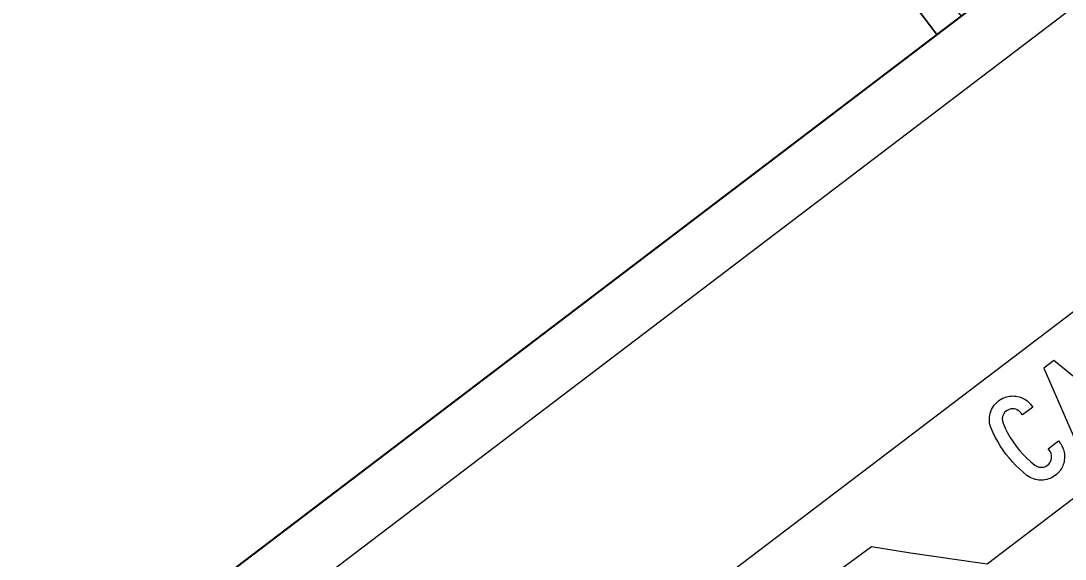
# Model space of a CAD drawing. Extents: x 2001876 to 2025694, y 804561 to 868938.
# Drawn here: x 2014645.71 to 2014689.33, y 821705.34 to 821727.81 of the extents above; entities that cross this region are included whole.
import ezdxf

# ---------------------------------------------------------------- set-up
doc = ezdxf.new("R2010")
doc.units = 0
doc.layers.add('RD_PD_CLEAR ZONE', color=7, linetype='Continuous')
doc.layers.add('TR SN EXTRUDED PANEL SIGNS - GROUND MOUNTED', color=7, linetype='Continuous')

msp = doc.modelspace()

# ---------------------------------------------------------------- linework, layer by layer
at = {"layer": 'RD_PD_CLEAR ZONE'}
msp.add_arc((2020767.463, 826282.994), 7994.761, 207.5454113, 229.9490571, dxfattribs=at)
at = {"layer": 'TR SN EXTRUDED PANEL SIGNS - GROUND MOUNTED'}
for p, q in [((2014704.161, 821726.679), (2014648.212, 821684.178)), ((2014704.19, 821726.701), (2014648.241, 821684.2))]:
    msp.add_line(p, q, dxfattribs=at)
for points in [[(2014683.971, 821727.249), (2014768.697, 821791.611), (2014750.308, 821815.818), (2014665.582, 821751.457), (2014683.971, 821727.249)], [(2014651.502, 821568.967), (2014845.163, 821716.079), (2014780.801, 821800.805), (2014587.141, 821653.693), (2014651.502, 821568.967)], [(2014770.23, 821789.594), (2014600.777, 821660.87), (2014599.245, 821662.888), (2014768.697, 821791.611), (2014770.23, 821789.594)], [(2014668.889, 821749.197), (2014684.98, 821728.015), (2014683.971, 821727.249), (2014667.881, 821748.431), (2014668.889, 821749.197)]]:
    msp.add_lwpolyline(points, close=True, dxfattribs=at)
for points in [[(2014651.97, 821679.232), (2014651.97, 821679.231), (2014672.62, 821694.934), (2014672.47, 821695.044), (2014671.647, 821694.674), (2014671.191, 821694.919), (2014670.795, 821694.81), (2014670.199, 821694.838), (2014669.38, 821695.52), (2014669.456, 821697.827), (2014670.929, 821700.09), (2014670.945, 821700.501), (2014676.117, 821704.139), (2014678.142, 821703.598), (2014681.246, 821705.869), (2014682.873, 821705.608), (2014686.066, 821705.148), (2014707.911, 821721.742)], [(2014688.862, 821713.638), (2014688.437, 821713.315), (2014690, 821709.737), (2014690.441, 821710.072), (2014690.012, 821711.051), (2014690.621, 821711.513), (2014691.449, 821710.838), (2014691.889, 821711.172), (2014688.862, 821713.638)], [(2014689.047, 821710.279), (2014689.104, 821710.204), (2014689.143, 821710.15), (2014689.177, 821710.095), (2014689.207, 821710.039), (2014689.233, 821709.982), (2014689.255, 821709.923), (2014689.273, 821709.864), (2014689.287, 821709.804), (2014689.296, 821709.742), (2014689.302, 821709.679), (2014689.304, 821709.615), (2014689.301, 821709.55), (2014689.294, 821709.484), (2014689.283, 821709.418), (2014689.269, 821709.355), (2014689.25, 821709.293), (2014689.228, 821709.234), (2014689.202, 821709.177), (2014689.173, 821709.123), (2014689.139, 821709.069), (2014689.103, 821709.019), (2014689.062, 821708.97), (2014689.017, 821708.924), (2014688.969, 821708.88), (2014688.917, 821708.838), (2014688.85, 821708.791), (2014688.781, 821708.751), (2014688.71, 821708.716), (2014688.637, 821708.689), (2014688.562, 821708.667), (2014688.485, 821708.652), (2014688.406, 821708.643), (2014688.325, 821708.641), (2014688.243, 821708.644), (2014688.164, 821708.654), (2014688.088, 821708.671), (2014688.013, 821708.692), (2014687.941, 821708.72), (2014687.87, 821708.754), (2014687.803, 821708.795), (2014687.736, 821708.841), (2014687.574, 821708.972), (2014687.419, 821709.11), (2014687.269, 821709.255), (2014687.125, 821709.406), (2014686.987, 821709.565), (2014686.855, 821709.73), (2014686.734, 821709.898), (2014686.619, 821710.07), (2014686.513, 821710.248), (2014686.413, 821710.43), (2014686.322, 821710.617), (2014686.237, 821710.809), (2014686.21, 821710.885), (2014686.189, 821710.961), (2014686.175, 821711.039), (2014686.167, 821711.116), (2014686.166, 821711.195), (2014686.17, 821711.273), (2014686.182, 821711.352), (2014686.201, 821711.432), (2014686.224, 821711.509), (2014686.254, 821711.584), (2014686.289, 821711.654), (2014686.33, 821711.722), (2014686.377, 821711.784), (2014686.43, 821711.845), (2014686.487, 821711.9), (2014686.551, 821711.953), (2014686.606, 821711.992), (2014686.661, 821712.026), (2014686.717, 821712.056), (2014686.775, 821712.083), (2014686.833, 821712.105), (2014686.894, 821712.123), (2014686.954, 821712.137), (2014687.016, 821712.147), (2014687.079, 821712.152), (2014687.143, 821712.154), (2014687.207, 821712.15), (2014687.273, 821712.143), (2014687.339, 821712.132), (2014687.402, 821712.118), (2014687.464, 821712.099), (2014687.522, 821712.077), (2014687.58, 821712.052), (2014687.634, 821712.022), (2014687.687, 821711.989), (2014687.737, 821711.952), (2014687.785, 821711.911), (2014687.831, 821711.867), (2014687.876, 821711.819), (2014687.917, 821711.767), (2014687.974, 821711.691), (2014687.547, 821711.367), (2014687.489, 821711.442), (2014687.442, 821711.496), (2014687.39, 821711.54), (2014687.332, 821711.574), (2014687.267, 821711.598)], [(2014687.267, 821711.598), (2014687.198, 821711.614), (2014687.127, 821711.618), (2014687.059, 821711.612), (2014686.994, 821711.595), (2014686.931, 821711.567), (2014686.873, 821711.529), (2014686.803, 821711.464), (2014686.751, 821711.386), (2014686.716, 821711.296), (2014686.702, 821711.201), (2014686.708, 821711.108), (2014686.735, 821711.015), (2014686.824, 821710.813), (2014686.923, 821710.615), (2014687.033, 821710.424), (2014687.153, 821710.237), (2014687.283, 821710.056), (2014687.424, 821709.881), (2014687.572, 821709.714), (2014687.727, 821709.556), (2014687.891, 821709.408), (2014688.062, 821709.268), (2014688.143, 821709.218), (2014688.231, 821709.188), (2014688.325, 821709.177), (2014688.421, 821709.187), (2014688.51, 821709.216), (2014688.592, 821709.266), (2014688.644, 821709.312), (2014688.689, 821709.365), (2014688.723, 821709.423), (2014688.746, 821709.486), (2014688.762, 821709.556), (2014688.766, 821709.626), (2014688.76, 821709.694), (2014688.743, 821709.758), (2014688.715, 821709.82), (2014688.676, 821709.879), (2014688.619, 821709.954), (2014689.047, 821710.279), (2014689.047, 821710.279)]]:
    msp.add_lwpolyline(points, dxfattribs=at)

doc.saveas('drawing.dxf')
